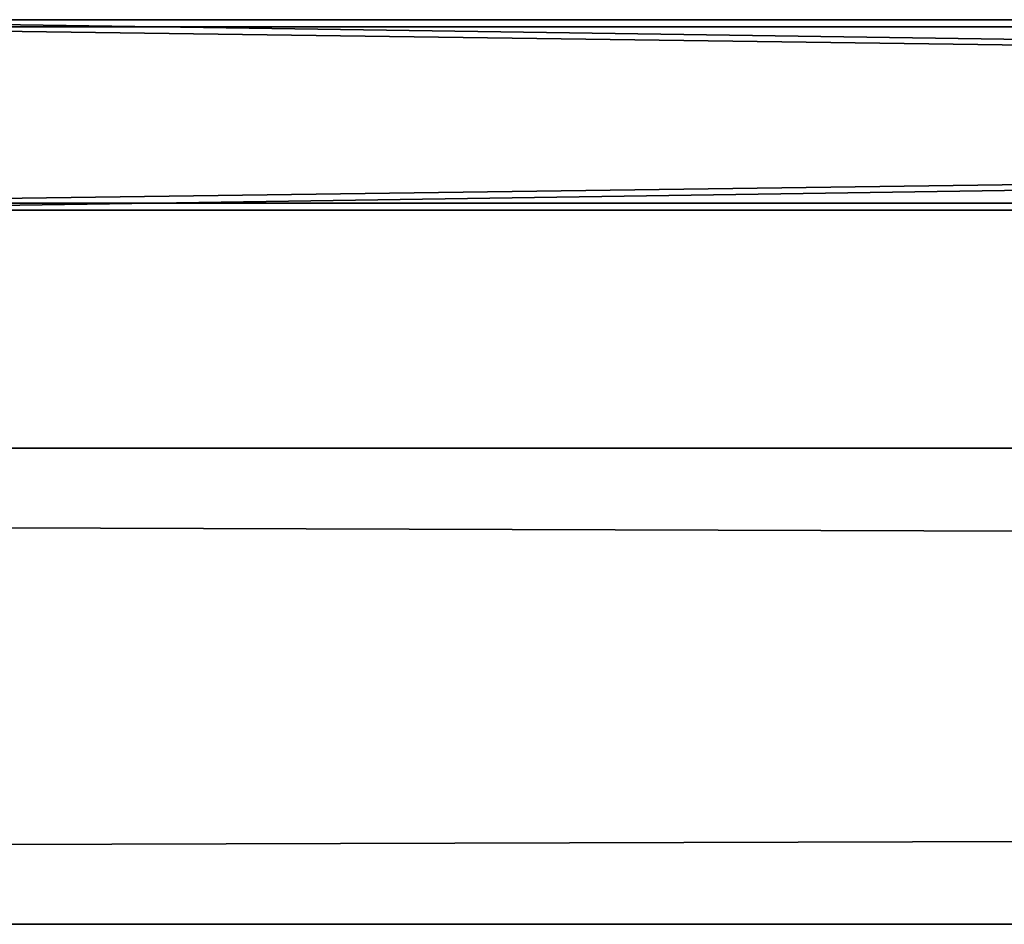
# Model space of a CAD drawing. Header units: millimetres. Extents: x -333 to 67333, y -930 to 39730.
# Tile 740 of 1056: x 11308 to 11722, y 18200 to 18580. Entities that reach past the tile are written whole.
import ezdxf

# ---------------------------------------------------------------- set-up
doc = ezdxf.new("R2010")
doc.units = ezdxf.units.MM
doc.layers.add('3', color=7, linetype='Continuous')
doc.layers.add('99', color=7, linetype='Continuous')

msp = doc.modelspace()

# ---------------------------------------------------------------- meshes
at = {"layer": '3', "color": 91}
mesh = msp.add_polyface(dxfattribs=at)
corners = [(16640, 18577, 2983), (16640, 18503, 2983), (11160, 18503, 2983), (11160, 18577, 2983), (16640, 18503, 3057), (11160, 18503, 3057), (16640, 18577, 3057), (11160, 18577, 3057), (16640, 18580, 2980), (16640, 18580, 3060), (11160, 18580, 3060), (11160, 18580, 2980), (16640, 18500, 3060), (11160, 18500, 3060), (16640, 18500, 2980), (11160, 18500, 2980)]
mesh.append_faces([[corners[k] for k in face] for face in [(0, 2, 3, 3), (1, 5, 2, 2), (4, 7, 5, 5), (6, 3, 7, 7), (8, 10, 11, 11), (9, 13, 10, 10), (12, 15, 13, 13), (14, 11, 15, 15)]], dxfattribs={"vtx0": -1, "color": 91})
mesh.append_faces([[corners[k] for k in face] for face in [(9, 6, 12, 12), (6, 8, 0, 0), (0, 8, 1, 1), (12, 4, 14, 14), (4, 12, 6, 6), (14, 1, 8, 8), (11, 3, 15, 15), (3, 10, 7, 7), (7, 10, 5, 5), (15, 2, 13, 13), (2, 15, 3, 3), (13, 5, 10, 10)]], dxfattribs={"vtx0": -1, "vtx1": -1, "color": 91})
mesh.append_faces([[corners[k] for k in face] for face in [(6, 9, 8, 8), (14, 4, 1, 1), (3, 11, 10, 10), (13, 2, 5, 5)]], dxfattribs={"vtx0": -1, "vtx2": -1, "vtx3": -1, "color": 91})
mesh.append_faces([[corners[k] for k in face] for face in [(0, 1, 2, 2), (1, 4, 5, 5), (4, 6, 7, 7), (6, 0, 3, 3), (8, 9, 10, 10), (9, 12, 13, 13), (12, 14, 15, 15), (14, 8, 11, 11)]], dxfattribs={"vtx2": -1, "vtx3": -1, "color": 91})
at = {"layer": '99', "color": 7}
mesh = msp.add_polyface(dxfattribs=at)
corners = [(66899.93, 18400.05, -700), (66899.93, 18400.05, 2950), (100.01, 18400.05, 2950), (100.01, 18400.05, -700), (66899.93, 18200.05, 2950), (100.01, 18200.05, 2950), (66899.93, 18200.05, -700), (100.01, 18200.05, -700)]
mesh.append_faces([[corners[k] for k in face] for face in [(0, 2, 3, 3), (1, 5, 2, 2), (4, 7, 5, 5), (6, 3, 7, 7), (1, 6, 4, 4), (3, 5, 7, 7)]], dxfattribs={"vtx0": -1, "color": 7})
mesh.append_faces([[corners[k] for k in face] for face in [(0, 1, 2, 2), (1, 4, 5, 5), (4, 6, 7, 7), (6, 0, 3, 3), (1, 0, 6, 6), (3, 2, 5, 5)]], dxfattribs={"vtx2": -1, "vtx3": -1, "color": 7})

doc.saveas('drawing.dxf')
